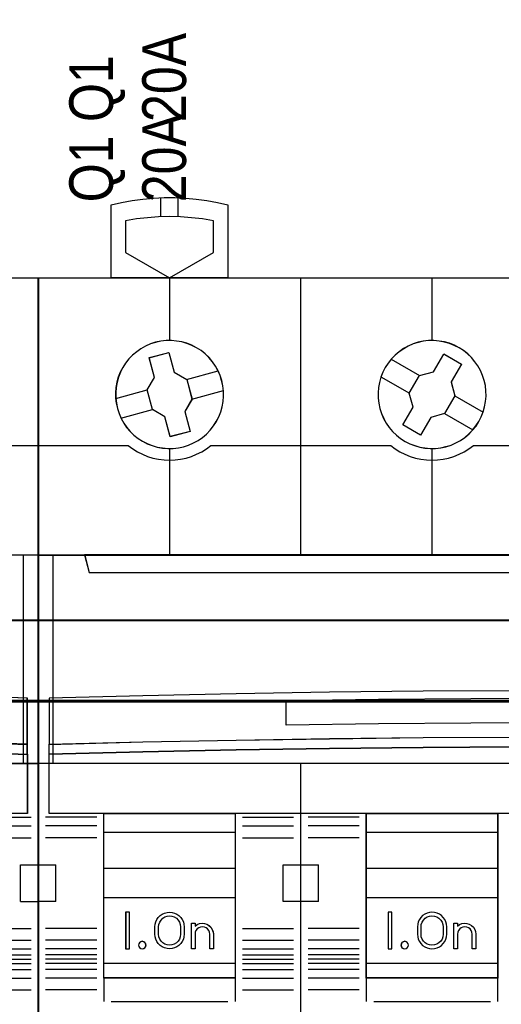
# Model space of a CAD drawing. Header units: millimetres. Extents: x -1290 to 1795, y -4192 to -1311.
# Tile 783 of 1056: x 1448.35 to 1454.95, y -2537.93 to -2524.44. Entities that reach past the tile are written whole.
import ezdxf

# ---------------------------------------------------------------- set-up
doc = ezdxf.new("R2010")
doc.units = ezdxf.units.MM
doc.layers.add('30', color=7, linetype='Continuous')
doc.layers.add('45', color=7, linetype='Continuous')
doc.layers.add('Aparatura', color=7, linetype='Continuous', lineweight=13)
doc.styles.get("Standard").update_dxf_attribs({"font": 'ARIALN.TTF', "width": 0.8})

# ---------------------------------------------------------------- blocks, each defined once
blk = doc.blocks.new('*U321')
at = {"layer": '30', "color": 7}
for points in [[(117.158256, -107.133495), (548.842747, -107.133495), (117.158256, -107.133495)], [(548.842747, -107.133495), (117.158256, -107.133495), (117.158256, -109.698196), (117.158256, -111.175687), (117.158256, -112.73681), (548.842747, -112.73681), (548.842747, -111.175687), (548.842747, -109.698196), (548.842747, -107.133495)], [(117.158256, -112.648837), (548.842747, -112.648837), (117.158256, -112.648837)], [(548.842747, -112.648837), (117.158256, -112.648837), (117.158256, -114.163638), (117.158256, -135.23314), (117.158256, -136.747941), (548.842747, -136.747941), (548.842747, -135.23314), (548.842747, -114.163638), (548.842747, -112.648837)]]:
    blk.add_lwpolyline(points, close=True, dxfattribs=at)
at = {"layer": '30', "color": 59}
blk.add_lwpolyline([(548.79978, -107.176583), (117.201224, -107.176583), (117.201224, -109.701841), (117.201224, -111.156608), (117.201224, -112.693721), (548.79978, -112.693721), (548.79978, -111.156608), (548.79978, -109.701841), (548.79978, -107.176583)], close=True, dxfattribs=at)
blk = doc.blocks.new('*U322')
at = {"layer": '45', "color": 7}
for points in [[(153.640272, -83.671744), (171.62861, -83.671744), (171.62861, -83.671744), (171.62861, -166.638872), (171.62861, -166.638872), (153.640272, -166.638872), (153.640272, -166.638872), (135.646092, -166.638872), (135.646092, -166.638872), (117.657754, -166.638872), (117.657754, -166.638872), (117.657754, -83.671744), (117.657754, -83.671744), (135.646092, -83.671744), (135.646092, -83.671744), (153.640272, -83.671744), (153.640272, -83.671744)], [(153.637885, -83.67713), (171.623239, -83.67713), (171.623239, -166.633485), (153.637885, -166.633485), (135.646689, -166.633485), (117.661335, -166.633485), (117.661335, -83.67713), (135.646689, -83.67713), (153.637885, -83.67713)], [(117.657754, -102.65946), (171.62861, -102.65946), (171.62861, -116.970266), (117.657754, -116.970266), (117.657754, -102.65946)], [(117.661335, -102.664846), (171.623239, -102.664846), (171.623239, -116.96488), (117.661335, -116.96488), (117.661335, -102.664846)], [(170.874887, -112.474699), (165.044321, -112.275581), (159.219597, -112.12917), (153.389031, -112.029611), (147.558465, -111.982759), (141.727899, -111.982759), (135.897333, -112.029611), (130.066767, -112.12917), (124.242043, -112.275581), (118.411477, -112.474699), (118.411477, -115.648882), (124.242043, -115.45562), (130.066767, -115.303353), (135.897333, -115.203794), (141.727899, -115.156942), (147.558465, -115.156942), (153.389031, -115.203794), (159.219597, -115.303353), (165.044321, -115.45562), (170.874887, -115.648882), (170.874887, -112.474699)], [(170.869516, -112.477326), (165.039945, -112.278598), (159.216215, -112.132474), (153.386644, -112.03311), (147.557073, -111.98635), (141.727502, -111.98635), (135.89793, -112.03311), (130.068359, -112.132474), (124.244629, -112.278598), (118.415058, -112.477326), (118.415058, -115.645292), (124.244629, -115.452408), (130.068359, -115.300439), (135.89793, -115.201075), (141.727502, -115.154315), (147.557073, -115.154315), (153.386644, -115.201075), (159.216215, -115.300439), (165.039945, -115.452408), (170.869516, -115.645292), (170.869516, -112.477326)], [(170.874887, -115.643175), (165.044321, -115.448633), (159.219597, -115.295357), (153.389031, -115.195139), (147.558465, -115.147977), (141.727899, -115.147977), (135.897333, -115.195139), (130.066767, -115.295357), (124.242043, -115.448633), (118.411477, -115.643175), (118.411477, -116.332914), (124.242043, -116.132477), (130.066767, -115.985097), (135.897333, -115.884878), (141.727899, -115.837717), (147.558465, -115.837717), (153.389031, -115.884878), (159.219597, -115.985097), (165.044321, -116.132477), (170.874887, -116.332914), (170.874887, -115.643175)], [(170.869516, -115.643014), (165.039945, -115.449946), (159.216215, -115.297832), (153.386644, -115.198372), (147.557073, -115.151568), (141.727502, -115.151568), (135.89793, -115.198372), (130.068359, -115.297832), (124.244629, -115.449946), (118.415058, -115.643014), (118.415058, -116.327528), (124.244629, -116.128609), (130.068359, -115.982346), (135.89793, -115.882886), (141.727502, -115.836082), (147.557073, -115.836082), (153.386644, -115.882886), (159.216215, -115.982346), (165.039945, -116.128609), (170.869516, -116.327528), (170.869516, -115.643014)], [(170.874887, -120.392221), (118.411477, -120.392221), (118.411477, -116.322137), (124.242043, -116.123025), (130.066767, -115.976619), (135.897333, -115.877063), (141.727899, -115.830214), (147.558465, -115.830214), (153.389031, -115.877063), (159.219597, -115.976619), (165.044321, -116.123025), (170.874887, -116.322137), (170.874887, -120.392221)], [(170.869516, -120.386835), (118.415058, -120.386835), (118.415058, -116.326362), (124.244629, -116.12772), (130.068359, -115.98166), (135.89793, -115.882339), (141.727502, -115.8356), (147.557073, -115.8356), (153.386644, -115.882339), (159.216215, -115.98166), (165.039945, -116.12772), (170.869516, -116.326362), (170.869516, -120.386835)]]:
    blk.add_lwpolyline(points, close=True, dxfattribs=at)
at = {"layer": '45', "color": 251}
for points in [[(117.657754, -95.167427), (171.62861, -95.167427)], [(167.614722, -120.638185), (171.125531, -120.638185)], [(167.614722, -121.23963), (171.125531, -121.23963)], [(167.614722, -122.04036), (171.125531, -122.04036)], [(167.614722, -128.266665), (171.125531, -128.266665)], [(167.614722, -129.060214), (171.125531, -129.060214)], [(167.614722, -129.661659), (171.125531, -129.661659)], [(167.614722, -130.058433), (171.125531, -130.058433)], [(167.614722, -130.36903), (171.125531, -130.36903)], [(167.614722, -130.66706), (171.125531, -130.66706)], [(167.614722, -131.06922), (171.125531, -131.06922)], [(167.614722, -131.665279), (171.125531, -131.665279)], [(167.614722, -132.466009), (171.125531, -132.466009)]]:
    blk.add_lwpolyline(points, dxfattribs=at)
at = {"layer": '45', "color": 4}
blk.add_lwpolyline([(170.617082, -116.970266), (170.617082, -102.65946)], dxfattribs=at)
at = {"layer": '45', "color": 7}
for points in [[(170.412986, -126.413854), (170.412986, -123.909329)], [(170.412986, -123.909329), (171.62861, -123.909329)], [(170.412986, -126.403082), (171.62861, -126.403082)]]:
    blk.add_lwpolyline(points, dxfattribs=at)
blk = doc.blocks.new('*U323')
at = {"layer": '45', "color": 7}
for points in [[(176.61643, -83.67713), (176.61643, -78.673155), (176.61643, -78.673155), (177.335972, -78.515135), (178.055514, -78.380525), (178.786755, -78.281031), (179.517997, -78.2108), (180.255089, -78.181537), (180.980481, -78.181537), (181.723423, -78.2108), (182.448815, -78.281031), (183.180057, -78.380525), (183.905448, -78.515135), (184.619141, -78.673155), (184.619141, -78.673155), (184.619141, -83.67713), (176.61643, -83.67713)], [(183.627306, -79.776484), (182.878076, -79.641777), (182.122993, -79.553924), (181.379617, -79.495356), (180.624534, -79.477786), (179.857744, -79.495356), (179.114367, -79.553924), (178.359284, -79.641777), (177.610055, -79.776484), (177.610055, -79.776484), (177.610055, -81.949366), (177.610055, -81.949366), (180.624534, -83.67713), (180.624534, -83.67713), (183.627306, -81.949366), (183.627306, -81.949366), (183.627306, -79.776484), (183.627306, -79.776484)], [(225.578194, -83.666358), (243.567074, -83.666358), (243.567074, -83.666358), (243.567074, -166.638872), (243.567074, -166.638872), (225.578194, -166.638872), (225.578194, -166.638872), (207.589314, -166.638872), (207.589314, -166.638872), (189.612119, -166.638872), (189.612119, -166.638872), (171.623239, -166.638872), (171.623239, -166.638872), (171.623239, -83.666358), (171.623239, -83.666358), (189.612119, -83.666358), (189.612119, -83.666358), (207.589314, -83.666358), (207.589314, -83.666358), (225.578194, -83.666358), (225.578194, -83.666358)], [(184.193704, -90.720372), (184.082533, -90.36362), (183.942107, -90.041958), (183.760722, -89.720297), (183.561785, -89.422029), (183.32189, -89.141307), (183.05859, -88.889826), (182.777737, -88.661739), (182.47348, -88.462894), (182.145818, -88.299139), (181.806454, -88.164626), (181.461239, -88.065203), (181.104322, -88.006719), (180.741553, -87.971629), (180.378785, -87.977477), (180.016017, -88.018416), (179.66495, -88.094445), (179.313884, -88.205564), (178.97452, -88.351774), (178.658561, -88.533074), (178.371857, -88.737768), (178.085153, -88.971703), (177.833555, -89.229032), (177.605362, -89.515604), (177.412276, -89.81972), (177.242594, -90.141381), (177.108019, -90.480588), (177.014401, -90.825643), (176.944188, -91.194091), (176.920783, -91.556691), (176.920783, -91.919291), (176.967592, -92.270195), (177.043656, -92.632795), (177.154827, -92.97785), (177.295254, -93.311208), (177.476638, -93.627021), (177.675575, -93.931137), (177.915471, -94.206011), (178.172919, -94.457492), (178.459623, -94.679731), (178.763881, -94.878576), (179.085691, -95.042331), (179.425055, -95.176844), (179.776121, -95.282115), (180.13889, -95.340599), (180.495807, -95.375689), (180.858575, -95.369841), (181.221344, -95.328902), (181.584112, -95.252873), (181.923476, -95.141754), (182.256989, -94.989695), (182.5788, -94.820092), (182.877206, -94.60955), (183.152208, -94.381463), (183.403805, -94.112437), (183.631998, -93.825866), (183.825085, -93.52175), (183.994767, -93.200088), (184.129342, -92.860882), (184.22296, -92.515827), (184.293173, -92.159075), (184.316577, -91.796475), (184.316577, -91.433875), (184.269768, -91.071275), (184.193704, -90.720372)], [(184.188512, -90.721296), (184.077502, -90.364891), (183.93728, -90.043541), (183.756159, -89.722192), (183.55751, -89.424213), (183.317963, -89.143763), (183.055046, -88.892526), (182.774601, -88.66466), (182.470786, -88.466008), (182.1436, -88.302412), (181.804729, -88.168029), (181.460015, -88.068703), (181.103616, -88.010276), (180.741375, -87.97522), (180.379133, -87.981062), (180.016892, -88.021961), (179.666336, -88.097917), (179.315779, -88.208928), (178.976908, -88.354996), (178.661408, -88.53612), (178.37512, -88.740615), (178.088832, -88.974324), (177.8376, -89.231404), (177.609739, -89.517697), (177.416933, -89.821518), (177.247497, -90.142867), (177.113118, -90.481745), (177.019636, -90.826465), (176.949525, -91.194556), (176.926154, -91.556805), (176.926154, -91.919053), (176.972895, -92.269616), (177.048849, -92.631864), (177.159858, -92.976585), (177.300081, -93.30962), (177.481202, -93.625126), (177.67985, -93.928947), (177.919397, -94.203555), (178.176472, -94.454792), (178.462759, -94.676815), (178.766575, -94.875468), (179.087918, -95.039064), (179.426789, -95.173446), (179.777345, -95.278615), (180.139587, -95.337042), (180.495986, -95.372098), (180.858227, -95.366256), (181.220468, -95.325357), (181.58271, -95.249401), (181.921581, -95.13839), (182.254609, -94.986479), (182.575953, -94.81704), (182.873926, -94.606703), (183.148528, -94.378837), (183.39976, -94.110072), (183.627622, -93.823779), (183.820427, -93.519957), (183.989863, -93.198608), (184.124243, -92.85973), (184.217725, -92.51501), (184.287836, -92.158604), (184.311206, -91.796356), (184.311206, -91.434108), (184.264465, -91.071859), (184.188512, -90.721296)], [(201.810268, -93.527598), (201.979898, -93.200088), (202.102733, -92.86673), (202.208021, -92.515827), (202.272363, -92.159075), (202.307459, -91.790627), (202.295761, -91.428027), (202.260665, -91.065427), (202.178774, -90.708675), (202.067638, -90.36362), (201.927254, -90.03611), (201.745926, -89.714449), (201.535351, -89.422029), (201.301378, -89.141307), (201.044009, -88.883978), (200.757393, -88.661739), (200.453229, -88.468742), (200.131517, -88.299139), (199.798106, -88.164626), (199.447148, -88.071051), (199.084491, -88.006719), (198.727683, -87.971629), (198.365026, -87.977477), (198.002369, -88.018416), (197.65141, -88.094445), (197.306301, -88.205564), (196.967041, -88.351774), (196.657028, -88.527226), (196.347014, -88.737768), (196.077946, -88.977552), (195.820577, -89.234881), (195.598303, -89.515604), (195.393577, -89.81972), (195.235646, -90.147229), (195.101112, -90.486436), (195.001674, -90.837339), (194.931482, -91.194091), (194.908085, -91.556691), (194.913934, -91.913443), (194.954879, -92.276043), (195.03092, -92.632795), (195.142057, -92.97785), (195.28829, -93.311208), (195.45792, -93.632869), (195.662645, -93.925289), (195.902467, -94.206011), (196.165686, -94.457492), (196.446453, -94.685579), (196.750617, -94.884424), (197.072329, -95.048179), (197.411588, -95.176844), (197.756698, -95.282115), (198.119355, -95.340599), (198.476162, -95.375689), (198.850518, -95.369841), (199.207326, -95.323054), (199.558284, -95.247025), (199.909243, -95.141754), (200.236804, -94.989695), (200.558516, -94.820092), (200.856831, -94.60955), (201.137598, -94.375615), (201.383269, -94.112437), (201.617241, -93.831714), (201.810268, -93.527598)], [(201.807169, -93.5258), (201.976634, -93.198608), (202.099351, -92.865573), (202.204537, -92.51501), (202.268817, -92.158604), (202.303879, -91.790513), (202.292191, -91.428265), (202.257129, -91.066016), (202.175318, -90.709611), (202.064289, -90.364891), (201.924042, -90.037698), (201.742888, -89.716349), (201.532517, -89.424213), (201.298771, -89.143763), (201.041651, -88.886683), (200.755312, -88.66466), (200.451443, -88.47185), (200.130042, -88.302412), (199.796954, -88.168029), (199.446335, -88.074546), (199.084029, -88.010276), (198.727567, -87.97522), (198.365261, -87.981062), (198.002954, -88.021961), (197.652336, -88.097917), (197.30756, -88.208928), (196.968629, -88.354996), (196.658916, -88.530278), (196.349202, -88.740615), (196.080395, -88.980167), (195.823274, -89.237246), (195.601216, -89.517697), (195.396688, -89.821518), (195.238909, -90.14871), (195.104506, -90.487588), (195.005164, -90.838151), (194.93504, -91.194556), (194.911665, -91.556805), (194.917509, -91.91321), (194.958414, -92.275459), (195.034382, -92.631864), (195.145411, -92.976585), (195.291502, -93.30962), (195.460968, -93.630969), (195.665496, -93.923105), (195.905085, -94.203555), (196.168049, -94.454792), (196.448544, -94.682658), (196.752414, -94.88131), (197.073815, -95.044906), (197.412746, -95.173446), (197.757521, -95.278615), (198.119827, -95.337042), (198.47629, -95.372098), (198.850283, -95.366256), (199.206746, -95.319514), (199.557365, -95.243559), (199.907983, -95.13839), (200.235228, -94.986479), (200.556628, -94.81704), (200.854654, -94.606703), (201.135149, -94.372994), (201.380582, -94.110072), (201.614328, -93.829621), (201.807169, -93.5258)], [(179.211206, -89.14591), (180.5659, -88.783131), (180.5659, -88.783131), (180.935362, -90.140626), (180.935362, -90.140626), (181.79744, -90.632133), (181.79744, -90.632133), (182.161037, -91.983776), (182.161037, -91.983776), (181.662557, -92.843913), (181.662557, -92.843913), (182.026154, -94.201408), (182.026154, -94.201408), (180.665596, -94.564187), (180.665596, -94.564187), (180.301999, -93.206692), (180.301999, -93.206692), (179.439921, -92.709334), (179.439921, -92.709334), (179.076323, -91.35769), (179.076323, -91.35769), (179.580668, -90.503405), (179.580668, -90.503405), (179.211206, -89.14591), (179.211206, -89.14591)], [(198.698535, -90.111447), (199.401214, -88.894443), (199.401214, -88.894443), (200.619192, -89.596561), (200.619192, -89.596561), (199.910657, -90.813565), (199.910657, -90.813565), (200.168306, -91.767275), (200.168306, -91.767275), (199.465626, -92.978428), (199.465626, -92.978428), (198.511153, -93.241722), (198.511153, -93.241722), (197.808474, -94.452875), (197.808474, -94.452875), (196.596352, -93.750757), (196.596352, -93.750757), (197.299032, -92.539604), (197.299032, -92.539604), (197.041383, -91.574192), (197.041383, -91.574192), (197.738206, -90.363039), (197.738206, -90.363039), (198.698535, -90.111447), (198.698535, -90.111447)], [(243.567074, -116.963085), (171.623239, -116.963085), (171.623239, -102.666642), (243.567074, -102.666642), (243.567074, -116.963085)], [(243.563493, -116.959494), (171.62682, -116.959494), (171.62682, -102.670233), (243.563493, -102.670233), (243.563493, -116.959494)], [(174.801049, -102.666642), (175.116546, -103.874918), (175.116546, -103.874918), (240.073767, -103.874918), (240.073767, -103.874918), (240.389263, -102.666642), (174.801049, -102.666642)], [(174.80463, -102.670233), (175.120092, -103.869532), (240.070221, -103.869532), (240.385683, -102.670233), (174.80463, -102.670233)], [(242.820512, -120.392221), (172.376962, -120.392221), (172.376962, -116.322974), (178.78039, -116.159033), (185.183818, -116.024367), (191.587246, -115.924832), (197.990674, -115.854572), (204.394102, -115.819441), (210.79753, -115.819441), (217.200958, -115.854572), (223.604386, -115.924832), (230.007814, -116.024367), (236.411242, -116.159033), (242.820512, -116.322974), (242.820512, -120.392221)], [(176.115141, -120.381448), (185.122219, -120.381448), (185.122219, -131.658098), (176.115141, -131.658098), (176.115141, -120.381448)], [(176.118722, -120.385039), (185.116848, -120.385039), (185.116848, -131.654507), (176.118722, -131.654507), (176.118722, -120.385039)], [(194.100652, -120.381448), (203.102359, -120.381448), (203.102359, -131.658098), (194.100652, -131.658098), (194.100652, -120.381448)], [(194.106023, -120.385039), (203.096988, -120.385039), (203.096988, -131.654507), (194.106023, -131.654507), (194.106023, -120.385039)], [(176.115141, -121.654358), (185.122219, -121.654358), (185.122219, -124.158884), (176.115141, -124.158884), (176.115141, -121.654358)], [(176.118722, -121.659744), (185.116848, -121.659744), (185.116848, -124.155293), (176.118722, -124.155293), (176.118722, -121.659744)], [(194.100652, -121.654358), (203.102359, -121.654358), (203.102359, -124.158884), (194.100652, -124.158884), (194.100652, -121.654358)], [(194.106023, -121.659744), (203.096988, -121.659744), (203.096988, -124.155293), (194.106023, -124.155293), (194.106023, -121.659744)], [(176.115141, -126.146346), (185.122219, -126.146346), (185.122219, -130.659878), (176.115141, -130.659878), (176.115141, -126.146346)], [(194.100652, -126.146346), (203.102359, -126.146346), (203.102359, -130.659878), (194.100652, -130.659878), (194.100652, -126.146346)], [(194.106023, -126.149937), (203.096988, -126.149937), (203.096988, -130.654492), (194.106023, -130.654492), (194.106023, -126.149937)], [(177.86786, -127.155338), (177.615426, -127.155338), (177.615426, -129.650887), (177.86786, -129.650887), (177.86786, -127.155338)], [(195.853371, -127.155338), (195.606308, -127.155338), (195.606308, -129.650887), (195.853371, -129.650887), (195.853371, -127.155338)]]:
    blk.add_lwpolyline(points, close=True, dxfattribs=at)
for points in [[(180.016239, -79.495739), (180.016239, -78.186923)], [(181.21396, -79.495739), (181.21396, -78.186923)], [(180.617785, -83.666358), (180.617785, -87.982401)], [(189.60875, -102.677414), (189.60875, -83.666358)], [(198.592554, -83.666358), (198.592554, -87.982401)], [(195.801452, -89.244538), (197.745735, -90.370228)], [(181.786861, -90.639532), (183.947772, -90.050655)], [(195.099648, -90.452815), (197.051092, -91.585686)], [(176.926154, -91.941167), (179.087065, -91.35229)], [(182.148505, -91.989642), (184.309416, -91.398969)], [(200.15908, -91.761632), (202.103363, -92.889117)], [(177.289588, -93.291277), (179.450499, -92.7024)], [(199.457277, -92.969908), (201.408721, -94.097394)], [(180.617785, -95.370303), (180.617785, -102.677414)], [(198.592554, -95.370303), (198.592554, -102.677414)], [(204.394102, -111.970192), (197.990674, -112.005339), (191.587246, -112.069774), (185.183818, -112.175214), (178.78039, -112.309943), (172.376962, -112.473962), (172.376962, -115.648882), (178.78039, -115.479006), (185.183818, -115.355993), (191.587246, -115.256411), (197.990674, -115.186117), (204.394102, -115.15097)], [(204.393614, -111.975578), (197.991, -112.010639), (191.588385, -112.074917), (185.185771, -112.1801), (178.783157, -112.3145), (172.380543, -112.478118), (172.380543, -115.645292), (178.783157, -115.47583), (185.185771, -115.353117), (191.588385, -115.253778), (197.991, -115.183656), (204.393614, -115.148595)], [(226.580559, -112.65961), (220.258014, -112.57059), (213.929625, -112.52608), (207.589549, -112.507004), (201.261161, -112.52608), (194.932772, -112.57059), (188.604383, -112.65961)], [(204.394102, -115.826143), (197.990674, -115.861499), (191.587246, -115.932211), (185.183818, -116.032387), (178.78039, -116.167919), (172.376962, -116.332914), (172.376962, -115.64347), (178.78039, -115.472582), (185.183818, -115.348835), (191.587246, -115.248659), (197.990674, -115.177947), (204.394102, -115.142591)], [(204.393614, -115.824579), (197.991, -115.859668), (191.588385, -115.929847), (185.185771, -116.029267), (178.783157, -116.163777), (172.380543, -116.327528), (172.380543, -115.643283), (178.783157, -115.473684), (185.185771, -115.35087), (191.588385, -115.25145), (197.991, -115.181271), (204.393614, -115.146182)], [(189.60875, -166.638872), (189.60875, -116.952313)], [(171.623239, -123.896761), (172.824541, -123.896761)], [(172.813799, -123.896761), (172.813799, -126.408468)], [(188.411029, -126.408468), (188.411029, -123.896761)], [(188.411029, -123.896761), (189.619492, -123.896761)], [(189.60875, -123.896761), (190.817213, -123.896761)], [(190.806471, -123.896761), (190.806471, -126.408468)], [(171.623239, -126.397696), (172.824541, -126.397696)], [(188.411029, -126.397696), (189.619492, -126.397696)], [(189.60875, -126.397696), (190.817213, -126.397696)], [(176.115141, -131.647326), (176.115141, -133.27033)], [(185.111477, -131.647326), (185.111477, -133.27033)], [(194.100652, -131.647326), (194.100652, -133.27033)], [(203.091617, -131.647326), (203.091617, -133.27033)]]:
    blk.add_lwpolyline(points, dxfattribs=at)
at = {"layer": '45', "color": 251}
for points in [[(225.576404, -83.671744), (243.563493, -83.671744), (243.563493, -166.633485), (225.576404, -166.633485), (207.589315, -166.633485), (189.613909, -166.633485), (171.62682, -166.633485), (171.62682, -83.671744), (189.613909, -83.671744), (207.589315, -83.671744), (225.576404, -83.671744)], [(179.216107, -89.14905), (180.566084, -88.786722), (180.934259, -90.14253), (181.793335, -90.633427), (182.155666, -91.983391), (181.658922, -92.842459), (182.021253, -94.198268), (180.665433, -94.560596), (180.303101, -93.204788), (179.444026, -92.708047), (179.081694, -91.358083), (179.584283, -90.504859), (179.216107, -89.14905)], [(198.698373, -90.113466), (199.399802, -88.898034), (200.615611, -89.599245), (199.908337, -90.814676), (200.165528, -91.767154), (199.464099, -92.976742), (198.511325, -93.239696), (197.809897, -94.449284), (196.599933, -93.748073), (197.301361, -92.538485), (197.044171, -91.574321), (197.739754, -90.364733), (198.698373, -90.113466)], [(242.815141, -120.386835), (172.380543, -120.386835), (172.380543, -116.327174), (178.783157, -116.163619), (185.185771, -116.029271), (191.588385, -115.92997), (197.991, -115.859875), (204.393614, -115.824827), (210.796228, -115.824827), (217.198842, -115.859875), (223.601457, -115.92997), (230.004071, -116.029271), (236.406685, -116.163619), (242.815141, -116.327174), (242.815141, -120.386835)], [(176.118722, -126.149937), (185.116848, -126.149937), (185.116848, -130.654492), (176.118722, -130.654492), (176.118722, -126.149937)]]:
    blk.add_lwpolyline(points, close=True, dxfattribs=at)
for points in [[(171.623239, -95.167427), (177.801619, -95.167427)], [(177.790877, -95.167427), (178.101147, -95.397548), (178.417272, -95.598167), (178.762668, -95.769282), (179.113918, -95.910895), (179.48273, -96.028906), (179.857397, -96.105613), (180.237918, -96.158718), (180.624293, -96.176419), (180.998959, -96.158718), (181.37948, -96.105613), (181.754147, -96.028906), (182.122959, -95.910895), (182.474209, -95.769282), (182.819605, -95.598167), (183.141584, -95.397548), (183.451855, -95.167427)], [(183.439323, -95.167427), (195.78892, -95.167427)], [(195.778178, -95.167427), (196.076646, -95.397548), (196.404376, -95.598167), (196.749662, -95.769282), (197.100801, -95.910895), (197.469497, -96.028906), (197.838193, -96.105613), (198.224445, -96.158718), (198.598993, -96.176419), (198.985246, -96.158718), (199.365647, -96.105613), (199.740195, -96.028906), (200.103038, -95.910895), (200.465882, -95.769282), (200.799464, -95.598167), (201.127193, -95.397548), (201.437366, -95.167427)], [(201.426624, -95.167427), (213.763689, -95.167427)], [(188.604383, -114.323907), (188.604383, -112.647042)], [(226.580559, -114.323907), (220.258014, -114.248502), (213.929625, -114.191949), (207.589549, -114.173097), (201.261161, -114.191949), (194.932772, -114.248502), (188.604383, -114.323907)], [(175.629966, -120.632799), (172.124528, -120.632799)], [(185.607395, -120.632799), (189.118204, -120.632799)], [(193.610106, -120.632799), (190.111829, -120.632799)], [(175.629966, -121.234244), (172.124528, -121.234244)], [(185.607395, -121.234244), (189.118204, -121.234244)], [(193.610106, -121.234244), (190.111829, -121.234244)], [(175.629966, -122.04036), (172.124528, -122.04036)], [(185.607395, -122.04036), (189.118204, -122.04036)], [(193.610106, -122.04036), (190.111829, -122.04036)], [(175.629966, -128.266665), (172.124528, -128.266665)], [(185.607395, -128.266665), (189.118204, -128.266665)], [(193.610106, -128.266665), (190.111829, -128.266665)], [(175.629966, -129.060214), (172.124528, -129.060214)], [(185.607395, -129.060214), (189.118204, -129.060214)], [(193.610106, -129.060214), (190.111829, -129.060214)], [(175.629966, -129.661659), (172.124528, -129.661659)], [(175.629966, -130.065615), (172.124528, -130.065615)], [(185.607395, -129.661659), (189.118204, -129.661659)], [(185.607395, -130.065615), (189.118204, -130.065615)], [(193.610106, -129.661659), (190.111829, -129.661659)], [(193.610106, -130.065615), (190.111829, -130.065615)], [(175.629966, -130.36903), (172.124528, -130.36903)], [(175.629966, -130.659878), (172.124528, -130.659878)], [(185.607395, -130.36903), (189.118204, -130.36903)], [(185.607395, -130.659878), (189.118204, -130.659878)], [(193.610106, -130.36903), (190.111829, -130.36903)], [(193.610106, -130.659878), (190.111829, -130.659878)], [(175.629966, -131.063834), (172.124528, -131.063834)], [(185.607395, -131.063834), (189.118204, -131.063834)], [(193.610106, -131.063834), (190.111829, -131.063834)], [(175.629966, -131.665279), (172.124528, -131.665279)], [(185.607395, -131.665279), (189.118204, -131.665279)], [(193.610106, -131.665279), (190.111829, -131.665279)], [(175.629966, -132.458828), (172.124528, -132.458828)], [(185.607395, -132.458828), (189.118204, -132.458828)], [(193.610106, -132.458828), (190.111829, -132.458828)], [(176.61643, -133.259558), (184.619141, -133.259558)], [(194.603731, -133.259558), (202.606442, -133.259558)]]:
    blk.add_lwpolyline(points, dxfattribs=at)
at = {"layer": '45', "color": 4}
blk.add_lwpolyline([(172.627606, -102.666642), (172.627606, -116.963085)], dxfattribs=at)
at = {"layer": '45', "color": 255}
for points in [[(177.873231, -127.149952), (177.610055, -127.149952), (177.610055, -127.149952), (177.610055, -129.656273), (177.610055, -129.656273), (177.873231, -129.656273), (177.873231, -129.656273), (177.873231, -127.149952), (177.873231, -127.149952)], [(179.613418, -128.65844), (179.613418, -128.153654), (179.613418, -128.153654), (179.631038, -127.977566), (179.672153, -127.807347), (179.748508, -127.648868), (179.848358, -127.507998), (179.971701, -127.378866), (180.118538, -127.284953), (180.277123, -127.208648), (180.447454, -127.161691), (180.623659, -127.149952), (180.788116, -127.161691), (180.958448, -127.208648), (181.117032, -127.284953), (181.263869, -127.378866), (181.387212, -127.507998), (181.487062, -127.648868), (181.563417, -127.807347), (181.604532, -127.977566), (181.622152, -128.153654), (181.622152, -128.153654), (181.622152, -128.65844), (181.622152, -128.65844), (181.604532, -128.828659), (181.563417, -129.004747), (181.487062, -129.151487), (181.387212, -129.298227), (181.263869, -129.421489), (181.117032, -129.521272), (180.958448, -129.597577), (180.788116, -129.644534), (180.623659, -129.656273), (180.447454, -129.644534), (180.277123, -129.597577), (180.118538, -129.521272), (179.971701, -129.421489), (179.848358, -129.298227), (179.748508, -129.151487), (179.672153, -129.004747), (179.631038, -128.828659), (179.613418, -128.65844), (179.613418, -128.65844)], [(179.865852, -128.658888), (179.865852, -128.153699), (179.865852, -128.153699), (179.883497, -127.983345), (179.942312, -127.824739), (180.036415, -127.683756), (180.154044, -127.56627), (180.2952, -127.472282), (180.453999, -127.419413), (180.624562, -127.395916), (180.783361, -127.419413), (180.942161, -127.472282), (181.089198, -127.56627), (181.212708, -127.683756), (181.295049, -127.824739), (181.353864, -127.983345), (181.371508, -128.153699), (181.371508, -128.153699), (181.371508, -128.658888), (181.371508, -128.658888), (181.353864, -128.829242), (181.295049, -128.987848), (181.212708, -129.128831), (181.089198, -129.246317), (180.942161, -129.334431), (180.783361, -129.393174), (180.624562, -129.404922), (180.453999, -129.393174), (180.2952, -129.334431), (180.154044, -129.246317), (180.036415, -129.128831), (179.942312, -128.987848), (179.883497, -128.829242), (179.865852, -128.658888), (179.865852, -128.658888)], [(195.858742, -127.149952), (195.602727, -127.149952), (195.602727, -127.149952), (195.602727, -129.656273), (195.602727, -129.656273), (195.858742, -129.656273), (195.858742, -129.656273), (195.858742, -127.149952), (195.858742, -127.149952)], [(199.609454, -128.153654), (199.597707, -127.977566), (199.544845, -127.807347), (199.474363, -127.648868), (199.374514, -127.507998), (199.251171, -127.378866), (199.104333, -127.284953), (198.945749, -127.208648), (198.781291, -127.161691), (198.599213, -127.149952), (198.423008, -127.161691), (198.25855, -127.208648), (198.099966, -127.284953), (197.953129, -127.378866), (197.835659, -127.507998), (197.73581, -127.648868), (197.659454, -127.807347), (197.61834, -127.977566), (197.600719, -128.153654), (197.600719, -128.153654), (197.600719, -128.65844), (197.600719, -128.65844), (197.61834, -128.828659), (197.659454, -129.004747), (197.73581, -129.151487), (197.835659, -129.298227), (197.953129, -129.421489), (198.099966, -129.521272), (198.25855, -129.597577), (198.423008, -129.644534), (198.599213, -129.656273), (198.781291, -129.644534), (198.945749, -129.597577), (199.104333, -129.521272), (199.251171, -129.421489), (199.374514, -129.298227), (199.474363, -129.151487), (199.544845, -129.004747), (199.597707, -128.828659), (199.609454, -128.65844), (199.609454, -128.65844), (199.609454, -128.153654), (199.609454, -128.153654)], [(197.851364, -128.658888), (197.851364, -128.153699), (197.851364, -128.153699), (197.869029, -127.983345), (197.916137, -127.824739), (198.010352, -127.683756), (198.128121, -127.56627), (198.275333, -127.472282), (198.434321, -127.419413), (198.599198, -127.395916), (198.769963, -127.419413), (198.928952, -127.472282), (199.076163, -127.56627), (199.193932, -127.683756), (199.288148, -127.824739), (199.335255, -127.983345), (199.358809, -128.153699), (199.358809, -128.153699), (199.358809, -128.658888), (199.358809, -128.658888), (199.335255, -128.829242), (199.288148, -128.987848), (199.193932, -129.128831), (199.076163, -129.246317), (198.928952, -129.334431), (198.769963, -129.393174), (198.599198, -129.404922), (198.434321, -129.393174), (198.275333, -129.334431), (198.128121, -129.246317), (198.010352, -129.128831), (197.916137, -128.987848), (197.869029, -128.829242), (197.851364, -128.658888), (197.851364, -128.658888)], [(182.36172, -127.898616), (182.36172, -128.092605), (182.36172, -128.092605), (182.502994, -127.992672), (182.661928, -127.92213), (182.844408, -127.898616), (183.009229, -127.916252), (183.179936, -127.963279), (183.32121, -128.051456), (183.450712, -128.174903), (183.539009, -128.321865), (183.597873, -128.480583), (183.627306, -128.656936), (183.627306, -128.656936), (183.627306, -129.656273), (183.627306, -129.656273), (183.374188, -129.656273), (183.374188, -129.656273), (183.374188, -128.656936), (183.374188, -128.656936), (183.356529, -128.521732), (183.303551, -128.404163), (183.221141, -128.292472), (183.121071, -128.216053), (183.003342, -128.169025), (182.867954, -128.15139), (182.738452, -128.169025), (182.614837, -128.216053), (182.514767, -128.292472), (182.426471, -128.404163), (182.379379, -128.521732), (182.36172, -128.656936), (182.36172, -128.656936), (182.36172, -129.656273), (182.36172, -129.656273), (182.114489, -129.656273), (182.114489, -129.656273), (182.114489, -127.898616), (182.114489, -127.898616), (182.36172, -127.898616), (182.36172, -127.898616)], [(182.363837, -127.902207), (182.363837, -128.095205), (182.504276, -127.995782), (182.66227, -127.925601), (182.84367, -127.902207), (183.007515, -127.919752), (183.177212, -127.96654), (183.317651, -128.054266), (183.446386, -128.177083), (183.53416, -128.323294), (183.592677, -128.481201), (183.621935, -128.656654), (183.621935, -129.650887), (183.370315, -129.650887), (183.370315, -128.656654), (183.35276, -128.52214), (183.300096, -128.405172), (183.218173, -128.294052), (183.118696, -128.218022), (183.001663, -128.171235), (182.867076, -128.153689), (182.738341, -128.171235), (182.615457, -128.218022), (182.515979, -128.294052), (182.428205, -128.405172), (182.381392, -128.52214), (182.363837, -128.656654), (182.363837, -129.650887), (182.11807, -129.650887), (182.11807, -127.902207), (182.363837, -127.902207)], [(200.347833, -127.898616), (200.347833, -128.092605), (200.347833, -128.092605), (200.489156, -127.992672), (200.654033, -127.92213), (200.81891, -127.898616), (200.995563, -127.916252), (201.154552, -127.963279), (201.307652, -128.051456), (201.437198, -128.174903), (201.531413, -128.321865), (201.590298, -128.480583), (201.602075, -128.656936), (201.602075, -128.656936), (201.602075, -129.656273), (201.602075, -129.656273), (201.348871, -129.656273), (201.348871, -129.656273), (201.348871, -128.656936), (201.348871, -128.656936), (201.337094, -128.521732), (201.284098, -128.404163), (201.207548, -128.292472), (201.107444, -128.216053), (200.977898, -128.169025), (200.85424, -128.15139), (200.718806, -128.169025), (200.601037, -128.216053), (200.500933, -128.292472), (200.412606, -128.404163), (200.365498, -128.521732), (200.347833, -128.656936), (200.347833, -128.656936), (200.347833, -129.656273), (200.347833, -129.656273), (200.094629, -129.656273), (200.094629, -129.656273), (200.094629, -127.898616), (200.094629, -127.898616), (200.347833, -127.898616), (200.347833, -127.898616)], [(200.351399, -127.902207), (200.351399, -128.095205), (200.491715, -127.995782), (200.655417, -127.925601), (200.819119, -127.902207), (200.994514, -127.919752), (201.15237, -127.96654), (201.304379, -128.054266), (201.433002, -128.177083), (201.526546, -128.323294), (201.585011, -128.481201), (201.596704, -128.656654), (201.596704, -129.650887), (201.345304, -129.650887), (201.345304, -128.656654), (201.333611, -128.52214), (201.280993, -128.405172), (201.204988, -128.294052), (201.105598, -128.218022), (200.976975, -128.171235), (200.854198, -128.153689), (200.719729, -128.171235), (200.602799, -128.218022), (200.503408, -128.294052), (200.415711, -128.405172), (200.368939, -128.52214), (200.351399, -128.656654), (200.351399, -129.650887), (200.1, -129.650887), (200.1, -127.902207), (200.351399, -127.902207)], [(179.006501, -129.399536), (178.982602, -129.309977), (178.92883, -129.220418), (178.845185, -129.172653), (178.749591, -129.1428), (178.648021, -129.172653), (178.570351, -129.220418), (178.510604, -129.309977), (178.49268, -129.399536), (178.510604, -129.507007), (178.570351, -129.584625), (178.648021, -129.644332), (178.749591, -129.656273), (178.845185, -129.644332), (178.92883, -129.584625), (178.982602, -129.507007), (179.006501, -129.399536)], [(179.00113, -129.398639), (178.977648, -129.310645), (178.924813, -129.222652), (178.842625, -129.175722), (178.748696, -129.146391), (178.648896, -129.175722), (178.572578, -129.222652), (178.513873, -129.310645), (178.496261, -129.398639), (178.513873, -129.504231), (178.572578, -129.580492), (178.648896, -129.639154), (178.748696, -129.650887), (178.842625, -129.639154), (178.924813, -129.580492), (178.977648, -129.504231), (179.00113, -129.398639)], [(196.986641, -129.399536), (196.968717, -129.309977), (196.908971, -129.220418), (196.8313, -129.172653), (196.729731, -129.1428), (196.634136, -129.172653), (196.544516, -129.220418), (196.496719, -129.309977), (196.47282, -129.399536), (196.496719, -129.507007), (196.544516, -129.584625), (196.634136, -129.644332), (196.729731, -129.656273), (196.8313, -129.644332), (196.908971, -129.584625), (196.968717, -129.507007), (196.986641, -129.399536)], [(196.98127, -129.398639), (196.963721, -129.310645), (196.905223, -129.222652), (196.829177, -129.175722), (196.729731, -129.146391), (196.636135, -129.175722), (196.548388, -129.222652), (196.50159, -129.310645), (196.478191, -129.398639), (196.50159, -129.504231), (196.548388, -129.580492), (196.636135, -129.639154), (196.729731, -129.650887), (196.829177, -129.639154), (196.905223, -129.580492), (196.963721, -129.504231), (196.98127, -129.398639)]]:
    blk.add_lwpolyline(points, close=True, dxfattribs=at)
blk = doc.blocks.new('*U324')

msp = doc.modelspace()

# ---------------------------------------------------------------- linework, layer by layer
at = {"layer": 'Aparatura', "color": 7, "lineweight": 13}
msp.add_lwpolyline([(1437.795, -2540.788), (1437.795, -2531.772), (1524.161, -2531.772), (1524.161, -2540.788)], dxfattribs=at)
msp.add_lwpolyline([(1524.161, -2540.788), (1437.795, -2540.788), (1437.795, -2531.772), (1524.161, -2531.772), (1524.161, -2540.788)], close=True, dxfattribs=at)

# ---------------------------------------------------------------- block references
at = {"layer": 'Aparatura', "color": 7, "lineweight": 13, "xscale": 0.2, "yscale": 0.2, "zscale": 0.2}
for name in ['*U322', '*U321']:
    msp.add_blockref(name, (1414.278, -2511.242), dxfattribs=at)
at = {"layer": 'Aparatura', "color": 7, "lineweight": 13}
ref = msp.add_blockref('*U323', (1414.278, -2511.242), dxfattribs=dict(at, xscale=0.2, yscale=0.2, zscale=0.2))
ref.add_attrib('Oznaczenie', 'Q1', (1449.628, -2525.842), dxfattribs={"layer": '0', "height": 0.6, "rotation": 90, "flags": 2})
ref.add_attrib('Pr¹d znamionowy', '20A', (1450.628, -2525.842), dxfattribs={"layer": '0', "height": 0.6, "rotation": 90, "flags": 2})
ref = msp.add_blockref('*U324', (1414.278, -2511.242), dxfattribs=dict(at, xscale=0.2, yscale=0.2, zscale=0.2))
ref.add_attrib('Oznaczenie', 'Q1', (1449.628, -2526.942), dxfattribs={"layer": '0', "height": 0.6, "rotation": 90, "flags": 2})
ref.add_attrib('Pr¹d znamionowy', '20A', (1450.628, -2526.942), dxfattribs={"layer": '0', "height": 0.6, "rotation": 90, "flags": 2})

doc.saveas('drawing.dxf')
